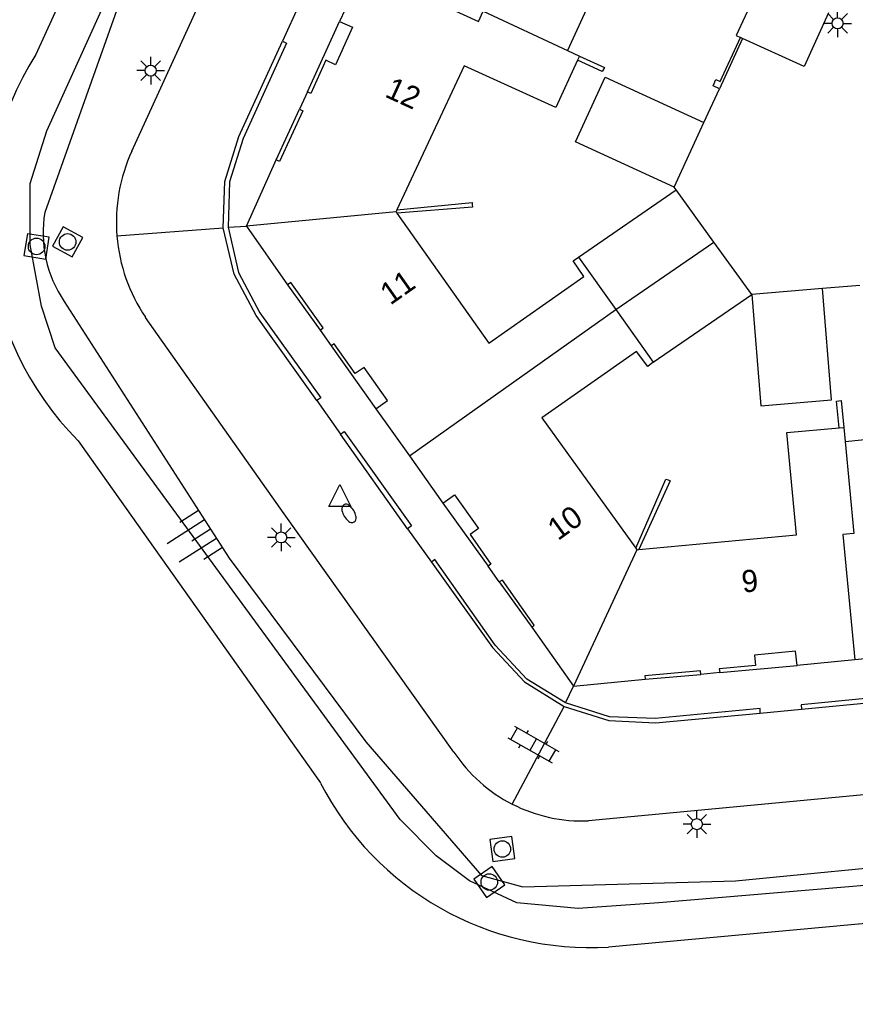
# Model space of a CAD drawing. Extents: x 124000 to 128010, y 398999 to 403000.
# Drawn here: x 126601.33 to 126639.09, y 400224.06 to 400268.29 of the extents above; entities that cross this region are included whole.
import ezdxf

# ---------------------------------------------------------------- set-up
doc = ezdxf.new("R2010")
doc.units = 0
for name, color, linetype in [('gg-afsc-hekwerk', 7, 'Continuous'), ('gg-afsc-muur', 7, 'Continuous'), ('gg-anno-huisnummerreeks BGT', 7, 'Continuous'), ('gg-bbg-bijgebouw', 7, 'Continuous'), ('gg-bbg-hoofdgebouw', 7, 'Continuous'), ('gg-bbg-luifel en loopbrug', 7, 'Continuous'), ('gg-bbg-onder overbouw', 7, 'Continuous'), ('gg-bbg-pand overbouw', 7, 'Continuous'), ('gg-bbg-tussenscheiding', 7, 'Continuous'), ('gg-knt-BGT kruinlijn', 7, 'Continuous'), ('gg-knt-verharding', 7, 'Continuous'), ('gg-kntw-bovenkant insteek waterloop', 7, 'Continuous'), ('gt-grn-groengrens', 7, 'Continuous'), ('gt-grn-weggrens', 7, 'Continuous'), ('gt-symb-brandkraan', 7, 'Continuous'), ('gt-symb-klinker verharding', 7, 'Continuous'), ('gt-symb-lichtmast', 7, 'Continuous'), ('gt-symb-rioolschacht', 7, 'Continuous'), ('gt-symb-talud symbool', 7, 'Continuous'), ('gt-symb-waterafsluiter', 7, 'Continuous')]:
    doc.layers.add(name, color=color, linetype=linetype)

# ---------------------------------------------------------------- blocks, each defined once
blk = doc.blocks.new('gt0-LMAST')
at = {"layer": 'gt-symb-lichtmast'}
for p, q in [((-0.005, 0.246), (-0.005, 0.621)), ((-0.182, 0.173), (-0.447, 0.438)), ((0.172, 0.173), (0.437, 0.438)), ((-0.255, -0.004), (-0.63, -0.004)), ((-0.182, -0.181), (-0.447, -0.446)), ((-0.005, -0.254), (-0.005, -0.629)), ((0.437, -0.446), (0.172, -0.181)), ((0.245, -0.004), (0.62, -0.004))]:
    blk.add_line(p, q, dxfattribs=at)
blk.add_circle((-0.005, -0.004), 0.25, dxfattribs=at)
blk = doc.blocks.new('gt0-RS')
at = {"layer": 'gt-symb-rioolschacht'}
blk.add_lwpolyline([(-0.5, -0.5), (0.5, -0.5), (0.5, 0.5), (-0.5, 0.5)], close=True, dxfattribs=at)
blk.add_circle((0, 0), 0.375, dxfattribs=at)
blk = doc.blocks.new('gt0-KL1')
at = {"layer": 'gt-symb-klinker verharding'}
for p, q in [((-0.5, 0.3), (-0.5, 0.45)), ((0.5, 0.3), (0.5, 0.45)), ((-1.15, 0.3), (1.15, 0.3)), ((-1, -0.3), (-1, 0.3)), ((0, -0.3), (0, 0.3)), ((1, -0.3), (1, 0.3)), ((-1.15, -0.3), (1.15, -0.3)), ((-0.5, -0.45), (-0.5, -0.3)), ((0.5, -0.45), (0.5, -0.3))]:
    blk.add_line(p, q, dxfattribs=at)
blk = doc.blocks.new('gt0-BR')
at = {"layer": 'gt-symb-brandkraan'}
for centre, radius, start, end in [((-0.244, 0), 0.206, 107.5669, 252.4331), ((0.599, -2.664), 3, 106.892, 107.5669), ((0, -0.691), 0.938, 73.108, 106.892), ((-0.599, -2.664), 3, 72.4331, 73.108), ((0.244, 0), 0.206, 287.567, 72.4331), ((0.599, 2.664), 3, 252.4331, 253.108), ((0, 0.691), 0.938, 253.108, 286.8921), ((-0.599, 2.664), 3, 286.8921, 287.567)]:
    blk.add_arc(centre, radius, start, end, dxfattribs=at)
blk = doc.blocks.new('gt0-WAFSL')
at = {"layer": 'gt-symb-waterafsluiter'}
for p, q in [((-0.5, -0.333), (0, 0.667)), ((0, 0.667), (0.5, -0.333)), ((0.5, -0.333), (-0.5, -0.333))]:
    blk.add_line(p, q, dxfattribs=at)
blk = doc.blocks.new('gt0-TALUD_1')
at = {"layer": 'gt-symb-talud symbool'}
for p, q in [((-1, -1), (-1, 0)), ((-0.5, -2), (-0.5, 0)), ((0, -1), (0, 0)), ((0.5, -2), (0.5, 0)), ((1, -1), (1, 0))]:
    blk.add_line(p, q, dxfattribs=at)

msp = doc.modelspace()

# ---------------------------------------------------------------- linework, layer by layer
at = {"layer": 'gg-afsc-hekwerk'}
for p, q in [((126632.25, 400263.635), (126632.954, 400265.168)), ((126630.993, 400260.6), (126630.91, 400260.715)), ((126639.293, 400256.275), (126637.601, 400256.137))]:
    msp.add_line(p, q, dxfattribs=at)
at = {"layer": 'gg-afsc-muur'}
for p, q in [((126633.997, 400267.44), (126632.954, 400265.168)), ((126618.853, 400245.283), (126615.833, 400249.559)), ((126636.66, 400237.128), (126643.107, 400237.746))]:
    msp.add_line(p, q, dxfattribs=at)
for points in [[(126610.53, 400258.876), (126610.603, 400260.982), (126611.24, 400263.008), (126613.209, 400267.321)], [(126613.209, 400267.321), (126613.384, 400267.222), (126611.427, 400262.912), (126610.817, 400260.96), (126610.751, 400258.918)], [(126632.954, 400265.168), (126632.661, 400265.298), (126632.79, 400265.577), (126632.981, 400265.489), (126633.907, 400267.48)], [(126626.622, 400266.643), (126627.754, 400266.121), (126627.656, 400265.939), (126626.54, 400266.465)], [(126618.376, 400259.698), (126621.779, 400260.025), (126621.781, 400259.942)], [(126621.781, 400259.942), (126621.784, 400259.821), (126618.378, 400259.55)], [(126614.754, 400251.078), (126612.014, 400254.918), (126611.028, 400256.785), (126610.53, 400258.876)], [(126610.751, 400258.918), (126611.22, 400256.86), (126612.183, 400255.039), (126614.935, 400251.203), (126614.754, 400251.078)], [(126638.36, 400249.841), (126638.231, 400251.051), (126638.45, 400251.073), (126638.572, 400249.86)], [(126615.833, 400249.559), (126615.991, 400249.673), (126619.038, 400245.411), (126618.853, 400245.283)], [(126629.164, 400244.407), (126630.534, 400247.533), (126630.625, 400247.491)], [(126630.625, 400247.491), (126630.719, 400247.448), (126629.303, 400244.346)], [(126625.991, 400237.418), (126624.252, 400238.487), (126622.822, 400240.026), (126620.088, 400243.894), (126619.945, 400243.781)], [(126619.945, 400243.781), (126622.689, 400239.919), (126624.146, 400238.363), (126625.935, 400237.258)], [(126643.107, 400237.746), (126643.089, 400237.957), (126636.64, 400237.327), (126636.66, 400237.128)], [(126625.935, 400237.258), (126627.952, 400236.616), (126630.065, 400236.523), (126634.796, 400236.96)], [(126634.796, 400236.96), (126634.787, 400237.164), (126630.051, 400236.713), (126627.98, 400236.787), (126625.991, 400237.418)]]:
    msp.add_lwpolyline(points, dxfattribs=at)
at = {"layer": 'gg-bbg-bijgebouw'}
msp.add_line((126633.997, 400267.44), (126633.907, 400267.48), dxfattribs=at)
for points in [[(126634.819, 400269.988), (126633.71, 400267.57), (126633.907, 400267.48)], [(126637.881, 400268.596), (126636.772, 400266.178), (126633.997, 400267.44)]]:
    msp.add_lwpolyline(points, dxfattribs=at)
at = {"layer": 'gg-bbg-hoofdgebouw'}
for p, q in [((126628.537, 400272.257), (126626.083, 400266.891)), ((126616.885, 400270.58), (126615.788, 400268.212)), ((126626.083, 400266.891), (126626.622, 400266.643)), ((126626.622, 400266.643), (126626.54, 400266.465)), ((126614.332, 400265.03), (126613.972, 400264.239)), ((126611.575, 400258.961), (126612.918, 400261.95)), ((126618.376, 400259.698), (126618.335, 400259.611)), ((126618.335, 400259.611), (126618.378, 400259.55)), ((126611.575, 400258.961), (126613.436, 400256.314)), ((126626.585, 400257.562), (126628.27, 400255.185)), ((126628.27, 400255.185), (126629.956, 400252.808)), ((126614.907, 400254.265), (126615.408, 400253.556)), ((126617.429, 400250.703), (126618.941, 400248.573)), ((126638.36, 400249.841), (126638.572, 400249.86)), ((126638.572, 400249.86), (126638.635, 400249.232)), ((126638.635, 400249.232), (126644.495, 400249.821)), ((126618.941, 400248.573), (126620.453, 400246.443)), ((126629.164, 400244.407), (126629.214, 400244.338)), ((126629.214, 400244.338), (126629.303, 400244.346)), ((126622.999, 400242.894), (126622.497, 400243.59)), ((126624.478, 400240.84), (126626.362, 400238.175)), ((126640.775, 400239.528), (126639.065, 400239.363)), ((126639.065, 400239.363), (126636.454, 400239.112)), ((126632.967, 400238.787), (126632.111, 400238.703)), ((126626.362, 400238.175), (126629.586, 400238.487))]:
    msp.add_line(p, q, dxfattribs=at)
for points in [[(126626.54, 400266.465), (126625.553, 400264.321), (126621.41, 400266.202), (126618.376, 400259.698)], [(126618.378, 400259.55), (126622.527, 400253.672), (126626.822, 400256.685), (126626.335, 400257.385), (126626.585, 400257.562)], [(126629.956, 400252.808), (126629.708, 400252.62), (126629.195, 400253.297), (126624.929, 400250.301), (126629.164, 400244.407)], [(126629.303, 400244.346), (126636.437, 400245.014), (126636, 400249.63), (126638.36, 400249.841)]]:
    msp.add_lwpolyline(points, dxfattribs=at)
at = {"layer": 'gg-bbg-luifel en loopbrug'}
for p, q in [((126630.91, 400260.715), (126632.25, 400263.635)), ((126626.585, 400257.562), (126630.993, 400260.6)), ((126632.7, 400258.238), (126630.993, 400260.6)), ((126628.27, 400255.185), (126632.7, 400258.238)), ((126634.408, 400255.876), (126632.7, 400258.238)), ((126629.956, 400252.808), (126634.408, 400255.876)), ((126637.601, 400256.137), (126634.408, 400255.876))]:
    msp.add_line(p, q, dxfattribs=at)
for points in [[(126630.91, 400260.715), (126626.442, 400262.766), (126627.782, 400265.686), (126632.25, 400263.635)], [(126634.408, 400255.876), (126634.819, 400250.843), (126638.012, 400251.104), (126637.601, 400256.137)]]:
    msp.add_lwpolyline(points, dxfattribs=at)
at = {"layer": 'gg-bbg-onder overbouw'}
for points in [[(126615.788, 400268.212), (126616.369, 400267.943), (126615.608, 400266.244), (126615.168, 400266.451), (126614.486, 400264.952), (126614.332, 400265.03)], [(126613.972, 400264.239), (126614.118, 400264.173), (126613.077, 400261.879), (126612.918, 400261.95)], [(126614.907, 400254.265), (126615.038, 400254.358), (126613.579, 400256.413), (126613.436, 400256.314)], [(126617.429, 400250.703), (126617.951, 400251.073), (126616.896, 400252.565), (126616.491, 400252.306), (126615.54, 400253.647), (126615.408, 400253.556)], [(126620.453, 400246.443), (126620.975, 400246.813), (126622.063, 400245.3), (126621.681, 400245.026), (126622.627, 400243.684), (126622.497, 400243.59)], [(126624.478, 400240.84), (126624.582, 400240.93), (126623.146, 400242.965), (126622.999, 400242.894)], [(126636.454, 400239.112), (126636.393, 400239.749), (126634.54, 400239.581), (126634.583, 400239.102), (126632.944, 400238.961), (126632.967, 400238.787)], [(126632.111, 400238.703), (126632.095, 400238.862), (126629.575, 400238.636), (126629.586, 400238.487)]]:
    msp.add_lwpolyline(points, dxfattribs=at)
at = {"layer": 'gg-bbg-pand overbouw'}
for p, q in [((126614.332, 400265.03), (126615.788, 400268.212)), ((126612.918, 400261.95), (126613.972, 400264.239)), ((126613.436, 400256.314), (126614.907, 400254.265)), ((126615.408, 400253.556), (126617.429, 400250.703)), ((126620.453, 400246.443), (126622.497, 400243.59)), ((126622.999, 400242.894), (126624.478, 400240.84)), ((126632.967, 400238.787), (126636.454, 400239.112)), ((126629.586, 400238.487), (126632.111, 400238.703))]:
    msp.add_line(p, q, dxfattribs=at)
at = {"layer": 'gg-bbg-tussenscheiding'}
for p, q in [((126618.335, 400259.611), (126611.575, 400258.961)), ((126618.941, 400248.573), (126628.27, 400255.185)), ((126629.214, 400244.338), (126626.362, 400238.175))]:
    msp.add_line(p, q, dxfattribs=at)
for points in [[(126616.885, 400270.58), (126622.056, 400268.211), (126622.268, 400268.667), (126626.083, 400266.891)], [(126638.635, 400249.232), (126639.028, 400245.075), (126638.531, 400245.028), (126639.065, 400239.363)]]:
    msp.add_lwpolyline(points, dxfattribs=at)
at = {"layer": 'gg-knt-BGT kruinlijn'}
for points in [[(126622.182, 400305.581), (126606.037, 400269.643), (126602.464, 400259.58)], [(126603.345, 400255.558), (126610.803, 400243.963), (126616.966, 400235.658), (126622.197, 400229.623), (126624.072, 400229.101), (126633.675, 400229.383), (126678.49, 400233.75), (126694.999, 400235.413), (126702.45, 400235.877), (126707.636, 400233.694), (126714.208, 400227.532)]]:
    msp.add_lwpolyline(points, dxfattribs=at)
msp.add_arc((126607.873, 400258.657), 5.487, 170.3194, 214.391, dxfattribs=at)
at = {"layer": 'gg-knt-verharding'}
for p, q in [((126606.398, 400262.352), (126630.017, 400313.933)), ((126613.974, 400269.008), (126613.209, 400267.321)), ((126614.754, 400251.078), (126615.833, 400249.559)), ((126618.853, 400245.283), (126619.945, 400243.781)), ((126698.906, 400238.857), (126627.038, 400232.09)), ((126634.796, 400236.96), (126636.66, 400237.128))]:
    msp.add_line(p, q, dxfattribs=at)
msp.add_lwpolyline([(126620.953, 400235.192), (126613.278, 400245.966), (126607.016, 400254.838)], dxfattribs=at)
for centre, radius, start, end in [((126613.394, 400259.145), 7.696, 155.3747, 184.7047), ((126613.391, 400259.144), 7.693, 184.695, 214.035), ((126626.749, 400239.042), 6.958, 213.598, 242.9921), ((126626.75, 400239.045), 6.961, 242.9952, 272.3732)]:
    msp.add_arc(centre, radius, start, end, dxfattribs=at)
at = {"layer": 'gg-kntw-bovenkant insteek waterloop'}
for p, q in [((126618.236, 400302.059), (126602.06, 400266.714)), ((126603.971, 400249.265), (126614.919, 400233.798))]:
    msp.add_line(p, q, dxfattribs=at)
msp.add_lwpolyline([(126707.745, 400212.67), (126709.544, 400224.289), (126701.427, 400233.147), (126627.942, 400226.387)], dxfattribs=at)
for centre, radius, start, end in [((126613.962, 400259.188), 14.081, 147.6939, 224.8063), ((126627.109, 400240.07), 13.709, 207.229, 273.4852)]:
    msp.add_arc(centre, radius, start, end, dxfattribs=at)
at = {"layer": 'gt-grn-groengrens'}
msp.add_lwpolyline([(126709.278, 400211.072), (126711.289, 400224.102), (126711.289, 400224.856), (126701.991, 400235.039), (126648.087, 400229.885), (126630.205, 400228.376), (126626.562, 400228.125), (126623.797, 400228.376), (126621.661, 400229.382), (126620.153, 400230.514), (126618.52, 400232.148), (126602.939, 400253.461), (126602.311, 400255.347), (126601.808, 400258.112), (126601.808, 400260.878), (126602.562, 400263.267), (126621.382, 400304.826), (126621.884, 400308.849), (126621.633, 400311.991), (126620.672, 400316.151), (126618.332, 400341.189)], dxfattribs=at)
at = {"layer": 'gt-grn-weggrens'}
for p, q in [((126605.724, 400258.514), (126610.53, 400258.876)), ((126610.751, 400258.918), (126611.575, 400258.961)), ((126625.991, 400237.418), (126626.362, 400238.175)), ((126623.589, 400232.843), (126625.935, 400237.258))]:
    msp.add_line(p, q, dxfattribs=at)

# ---------------------------------------------------------------- block references
at = {"layer": 'gt-symb-brandkraan', "rotation": 120.6689266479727}
msp.add_blockref('gt0-BR', (126616.21, 400245.979), dxfattribs=at)
at = {"layer": 'gt-symb-klinker verharding', "rotation": -29.616909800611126}
msp.add_blockref('gt0-KL1', (126624.54, 400235.535), dxfattribs=at)
at = {"layer": 'gt-symb-lichtmast'}
for p in [(126638.291, 400268.126), (126607.257, 400265.99), (126613.153, 400244.896), (126631.934, 400231.942)]:
    msp.add_blockref('gt0-LMAST', p, dxfattribs=at)
at = {"layer": 'gt-symb-rioolschacht'}
for p, rotation in [((126603.498, 400258.245), 151.17916405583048), ((126602.097, 400258.041), -9.15139601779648), ((126623.14, 400230.815), 97.58706907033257), ((126622.551, 400229.324), 34.69152882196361)]:
    msp.add_blockref('gt0-RS', p, dxfattribs=dict(at, rotation=rotation))
at = {"layer": 'gt-symb-talud symbool', "xscale": 0.9999809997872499, "yscale": 0.9999809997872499, "rotation": -57.247560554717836}
msp.add_blockref('gt0-TALUD_1', (126609.952, 400245.288), dxfattribs=at)
at = {"layer": 'gt-symb-waterafsluiter'}
msp.add_blockref('gt0-WAFSL', (126615.801, 400246.618), dxfattribs=at)

# ---------------------------------------------------------------- texts
at = {"layer": 'gg-anno-huisnummerreeks BGT'}
for s, rotation, p in [('12', 335.4, (126617.783, 400264.825)), ('11', 35.2, (126618.078, 400255.363)), ('10', 35.8, (126625.654, 400244.722)), ('9', 5.3, (126633.998, 400242.398))]:
    msp.add_text(s, height=1, rotation=rotation, dxfattribs=at).set_placement(p)

doc.saveas('drawing.dxf')
